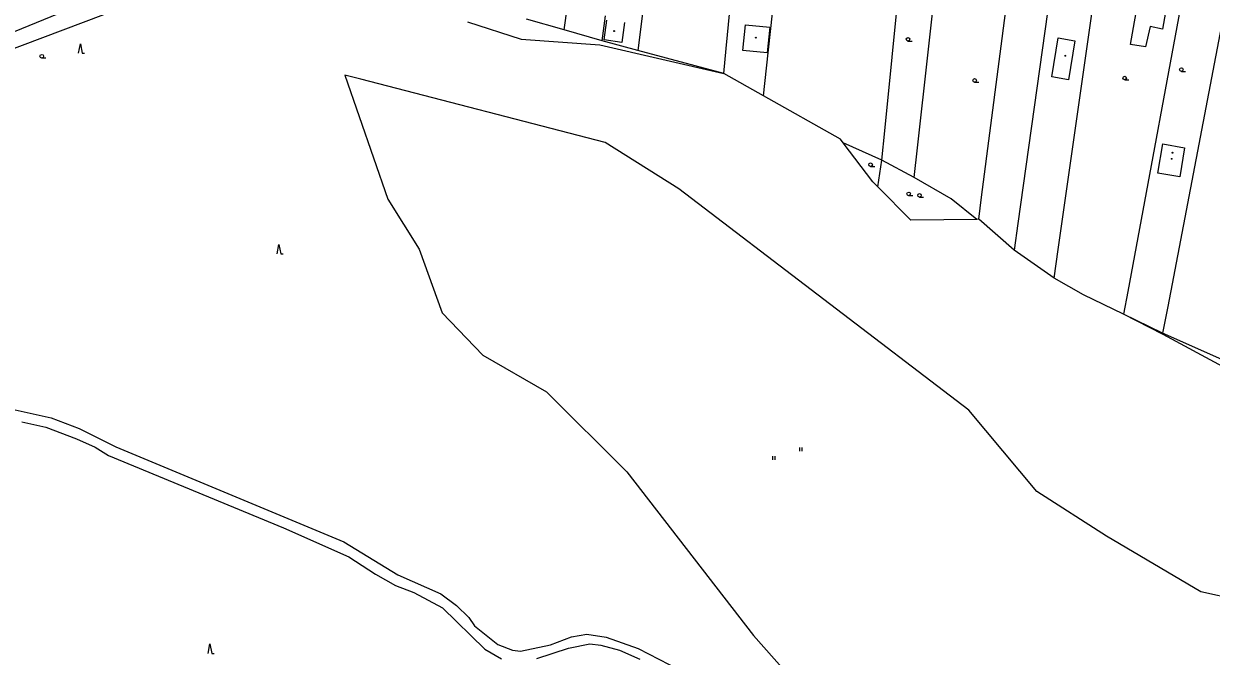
# Model space of a CAD drawing. Extents: x -595546 to -593986, y -1160845 to -1159202.
# Drawn here: x -594634.5 to -594385.6, y -1159600.3 to -1159467.8 of the extents above; entities that cross this region are included whole.
import ezdxf

# ---------------------------------------------------------------- set-up
doc = ezdxf.new("R2010")
doc.units = 0
for name, color, linetype in [('DOP - budovy nerozlisene - VP', 7, 'Continuous'), ('DOP - kresba z DSPS bez souradnic', 7, 'Continuous'), ('DOP - ploty', 7, 'Continuous'), ('DOP - rozhrani ploch obecne', 7, 'Continuous'), ('Level 36', 7, 'Continuous'), ('Level 39', 7, 'Continuous'), ('TM - chodniky - VP', 7, 'Continuous'), ('TM - plot drateny_ kovovy - VP', 7, 'Continuous'), ('TM - podezdivka plotu - VP', 7, 'Continuous'), ('TM - rozhrani ploch obecne - VP', 7, 'Continuous')]:
    doc.layers.add(name, color=color, linetype=linetype)

msp = doc.modelspace()

# ---------------------------------------------------------------- linework, layer by layer
at = {"layer": 'DOP - budovy nerozlisene - VP'}
for points in [[(-594402.54, -1159472.11), (-594400.72, -1159461.81)], [(-594394.78, -1159462.94), (-594395.84, -1159468.88)], [(-594512.87, -1159471.16), (-594512.3, -1159467.01)], [(-594508.6, -1159467.52), (-594509.17, -1159471.67)], [(-594483.76, -1159473.37), (-594483.22, -1159468)], [(-594483.22, -1159468), (-594478.12, -1159468.51)], [(-594478.12, -1159468.51), (-594478.66, -1159473.89)], [(-594398.41, -1159468.33), (-594399.42, -1159472.59)], [(-594395.84, -1159468.88), (-594398.41, -1159468.33)], [(-594509.17, -1159471.67), (-594512.87, -1159471.16)], [(-594419.05, -1159478.92), (-594417.7, -1159470.75)], [(-594417.7, -1159470.75), (-594414.2, -1159471.33)], [(-594414.2, -1159471.33), (-594415.55, -1159479.5)], [(-594478.66, -1159473.89), (-594483.76, -1159473.37)], [(-594399.42, -1159472.59), (-594402.54, -1159472.11)], [(-594415.55, -1159479.5), (-594419.05, -1159478.92)], [(-594396.84, -1159499.1), (-594395.79, -1159492.97)], [(-594395.79, -1159492.97), (-594391.24, -1159493.75)], [(-594391.24, -1159493.75), (-594392.17, -1159499.85)], [(-594392.17, -1159499.85), (-594396.84, -1159499.1)]]:
    msp.add_lwpolyline(points, dxfattribs=at)
at = {"layer": 'DOP - kresba z DSPS bez souradnic'}
for points in [[(-594636.93, -1159548.55), (-594628.73, -1159550.37)], [(-594628.73, -1159550.37), (-594622.87, -1159552.62)], [(-594634.88, -1159551.18), (-594629.86, -1159552.33)], [(-594629.86, -1159552.33), (-594623.41, -1159554.78)], [(-594622.87, -1159552.62), (-594615.22, -1159556.44)], [(-594623.41, -1159554.78), (-594619.54, -1159556.53)], [(-594619.54, -1159556.53), (-594616.7, -1159558.22)], [(-594616.7, -1159558.22), (-594580.07, -1159573.4)], [(-594615.22, -1159556.44), (-594567.41, -1159576.34)], [(-594580.07, -1159573.4), (-594566.33, -1159579.47)], [(-594567.41, -1159576.34), (-594556.07, -1159583.27)], [(-594566.33, -1159579.47), (-594560.74, -1159583.15)], [(-594560.74, -1159583.15), (-594556.61, -1159585.51)], [(-594556.07, -1159583.27), (-594547.07, -1159587.25)], [(-594556.61, -1159585.51), (-594552.74, -1159586.97)], [(-594552.74, -1159586.97), (-594546.76, -1159590.15)], [(-594547.07, -1159587.25), (-594543.8, -1159589.66)], [(-594546.76, -1159590.15), (-594537.87, -1159598.85)], [(-594543.8, -1159589.66), (-594541.23, -1159592.23)], [(-594541.23, -1159592.23), (-594540.04, -1159593.98)], [(-594540.04, -1159593.98), (-594535.16, -1159597.83)], [(-594519.72, -1159596.24), (-594516.51, -1159595.73)], [(-594516.51, -1159595.73), (-594512.46, -1159596.3)], [(-594535.16, -1159597.83), (-594532.03, -1159599.04)], [(-594530.35, -1159599.28), (-594524.07, -1159597.92)], [(-594524.07, -1159597.92), (-594519.72, -1159596.24)], [(-594520.33, -1159598.64), (-594515.85, -1159597.71)], [(-594515.85, -1159597.71), (-594513.51, -1159598.01)], [(-594513.51, -1159598.01), (-594509.64, -1159599.08)], [(-594512.46, -1159596.3), (-594505.71, -1159598.69)], [(-594537.87, -1159598.85), (-594534.33, -1159600.89)], [(-594532.03, -1159599.04), (-594530.35, -1159599.28)], [(-594526.98, -1159600.81), (-594520.33, -1159598.64)], [(-594509.64, -1159599.08), (-594505.36, -1159600.91)], [(-594505.71, -1159598.69), (-594492.7, -1159605.44)]]:
    msp.add_lwpolyline(points, dxfattribs=at)
at = {"layer": 'DOP - ploty'}
for points in [[(-594447.17, -1159493.79), (-594438.02, -1159411.61)], [(-594454.04, -1159490.22), (-594446.29, -1159412.25)], [(-594487.26, -1159472.97), (-594482.26, -1159421.2)], [(-594478.81, -1159477.09), (-594472.56, -1159419.38)], [(-594433.76, -1159504.1), (-594422.9, -1159420.36)], [(-594411.25, -1159470.13), (-594406.94, -1159439.42)], [(-594417.7, -1159515.07), (-594411.25, -1159470.13)]]:
    msp.add_lwpolyline(points, dxfattribs=at)
at = {"layer": 'DOP - rozhrani ploch obecne'}
for points in [[(-594500.41, -1159430.18), (-594505.07, -1159467.83)], [(-594415.36, -1159432.96), (-594426.13, -1159509.6)], [(-594390.01, -1159453.25), (-594403.11, -1159523.87)], [(-594381.44, -1159457.46), (-594394.74, -1159527.03)], [(-594617.8, -1159465.9), (-594639.11, -1159473.92)], [(-594541.48, -1159467.39), (-594530.24, -1159471.01)], [(-594530.24, -1159471.01), (-594513.72, -1159472.22)], [(-594513.72, -1159472.22), (-594487.79, -1159478.17)], [(-594567.21, -1159478.55), (-594558.2, -1159504.51)], [(-594563.83, -1159479.39), (-594567.21, -1159478.55)], [(-594512.67, -1159492.67), (-594563.83, -1159479.39)], [(-594497.2, -1159502.4), (-594512.67, -1159492.67)], [(-594436.41, -1159548.78), (-594497.2, -1159502.4)], [(-594558.2, -1159504.51), (-594551.63, -1159514.98)], [(-594551.63, -1159514.98), (-594546.79, -1159528.37)], [(-594546.79, -1159528.37), (-594538.24, -1159537.23)], [(-594331.19, -1159574.47), (-594331.38, -1159574.32), (-594372.33, -1159545.44), (-594383.15, -1159539.64), (-594395.69, -1159532.92), (-594403.99, -1159528.62)], [(-594538.24, -1159537.23), (-594524.94, -1159544.88)], [(-594524.94, -1159544.88), (-594508.11, -1159561.67)], [(-594422.2, -1159565.81), (-594436.41, -1159548.78)], [(-594508.11, -1159561.67), (-594481.56, -1159596)], [(-594407.59, -1159575.18), (-594422.2, -1159565.81)], [(-594387.8, -1159586.83), (-594407.59, -1159575.18)], [(-594380.19, -1159588.51), (-594387.8, -1159586.83)], [(-594481.56, -1159596), (-594464.21, -1159615.54)]]:
    msp.add_lwpolyline(points, dxfattribs=at)
at = {"layer": 'Level 36'}
for p, q in [((-594449.18, -1159471.41), (-594448.3, -1159471.41)), ((-594630.71, -1159474.95), (-594629.84, -1159474.95)), ((-594391.88, -1159477.75), (-594391, -1159477.75)), ((-594435.21, -1159480.02), (-594434.34, -1159480.02)), ((-594403.75, -1159479.52), (-594402.88, -1159479.52)), ((-594457.02, -1159497.68), (-594456.14, -1159497.68)), ((-594449.02, -1159503.8), (-594448.14, -1159503.8)), ((-594446.76, -1159504.11), (-594445.89, -1159504.11)), ((-594477.48, -1159559.16), (-594477.48, -1159558.41)), ((-594476.98, -1159559.16), (-594476.98, -1159558.41)), ((-594471.82, -1159557.36), (-594471.82, -1159556.61)), ((-594471.32, -1159557.36), (-594471.32, -1159556.61))]:
    msp.add_line(p, q, dxfattribs=at)
for points in [[(-594623, -1159473.96), (-594622.62, -1159471.96), (-594622.25, -1159473.96), (-594621.75, -1159473.96)], [(-594581.39, -1159516.01), (-594581.01, -1159514.01), (-594580.64, -1159516.01), (-594580.14, -1159516.01)], [(-594595.84, -1159599.73), (-594595.46, -1159597.73), (-594595.09, -1159599.73), (-594594.59, -1159599.73)]]:
    msp.add_lwpolyline(points, dxfattribs=at)
for centre in [(-594449.18, -1159471.03), (-594630.71, -1159474.58), (-594403.75, -1159479.15), (-594391.88, -1159477.38), (-594435.21, -1159479.65), (-594457.02, -1159497.31), (-594449.02, -1159503.43), (-594446.76, -1159503.73)]:
    msp.add_circle(centre, 0.375, dxfattribs=at)
at = {"layer": 'Level 39'}
for centre, radius in [((-594510.74, -1159469.3), 0.09), ((-594510.74, -1159469.3), 0.0398), ((-594481.08, -1159470.69), 0.09), ((-594481.08, -1159470.69), 0.0398), ((-594416.2, -1159474.48), 0.09), ((-594416.2, -1159474.48), 0.0398), ((-594393.91, -1159496.09), 0.09), ((-594393.91, -1159496.09), 0.0398), ((-594393.73, -1159494.81), 0.09), ((-594393.73, -1159494.81), 0.0398)]:
    msp.add_circle(centre, radius, dxfattribs=at)
at = {"layer": 'TM - chodniky - VP'}
msp.add_lwpolyline([(-594579.74, -1159445.56), (-594583.24, -1159446.96), (-594614.61, -1159460.44), (-594634.98, -1159468.84), (-594651.91, -1159475.7), (-594665.06, -1159480.44), (-594676.09, -1159484.13), (-594679.52, -1159485.02)], dxfattribs=at)
at = {"layer": 'TM - plot drateny_ kovovy - VP'}
for points in [[(-594521.2, -1159469.08), (-594520.55, -1159464.09)], [(-594513.24, -1159471.37), (-594512.59, -1159466.1)], [(-594521.2, -1159469.08), (-594529.13, -1159466.8)], [(-594513.24, -1159471.37), (-594521.2, -1159469.08)], [(-594505.76, -1159473.37), (-594513.24, -1159471.37)], [(-594487.79, -1159478.17), (-594505.76, -1159473.37)], [(-594487.79, -1159478.17), (-594487.26, -1159472.97)], [(-594479.44, -1159482.87), (-594487.79, -1159478.17)], [(-594479.44, -1159482.87), (-594478.81, -1159477.09)], [(-594462.73, -1159492.75), (-594463.34, -1159491.93), (-594479.44, -1159482.87)], [(-594454.65, -1159496.38), (-594454.04, -1159490.22)], [(-594454.65, -1159496.38), (-594462.73, -1159492.75)], [(-594447.86, -1159499.96), (-594447.17, -1159493.79)], [(-594447.86, -1159499.96), (-594454.65, -1159496.38)], [(-594434.76, -1159508.77), (-594440.14, -1159504.46), (-594447.86, -1159499.96)], [(-594434.36, -1159508.76), (-594433.76, -1159504.1)], [(-594434.36, -1159508.76), (-594434.76, -1159508.77)], [(-594426.92, -1159515.23), (-594434.36, -1159508.76)], [(-594418.56, -1159521.07), (-594426.92, -1159515.23)], [(-594418.56, -1159521.07), (-594417.7, -1159515.07)], [(-594403.99, -1159528.62), (-594412.39, -1159524.55), (-594418.56, -1159521.07)], [(-594395.8, -1159532.59), (-594403.99, -1159528.62)], [(-594383.37, -1159538.15), (-594395.8, -1159532.59)]]:
    msp.add_lwpolyline(points, dxfattribs=at)
at = {"layer": 'TM - podezdivka plotu - VP'}
for points in [[(-594505.07, -1159467.83), (-594505.76, -1159473.37)], [(-594426.13, -1159509.6), (-594426.92, -1159515.23)], [(-594403.11, -1159523.87), (-594403.99, -1159528.62)], [(-594394.74, -1159527.03), (-594395.8, -1159532.59)]]:
    msp.add_lwpolyline(points, dxfattribs=at)
at = {"layer": 'TM - rozhrani ploch obecne - VP'}
for points in [[(-594455.51, -1159501.98), (-594456.56, -1159500.93), (-594462.73, -1159492.75)], [(-594455.51, -1159501.98), (-594454.65, -1159496.38)], [(-594434.76, -1159508.77), (-594448.56, -1159508.96), (-594455.51, -1159501.98)]]:
    msp.add_lwpolyline(points, dxfattribs=at)

doc.saveas('drawing.dxf')
